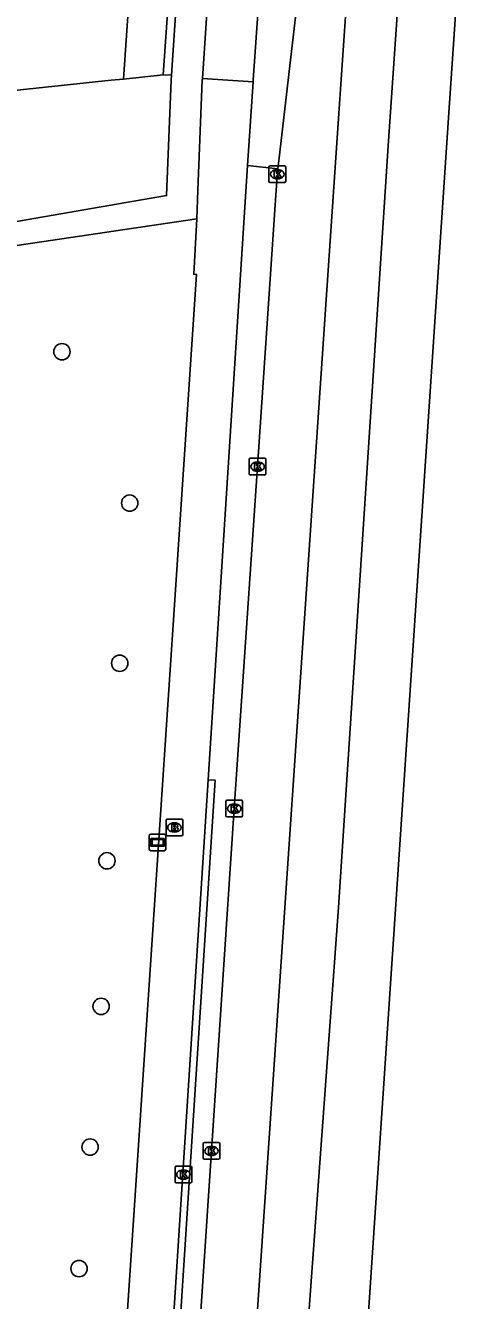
# Model space of a CAD drawing. Extents: x 161084 to 161928, y 385355 to 386522.
# Drawn here: x 161845.6 to 161871.5, y 385677 to 385753.3 of the extents above; entities that cross this region are included whole.
import ezdxf

# ---------------------------------------------------------------- set-up
doc = ezdxf.new("R2010")
doc.units = 0
for name, color, linetype in [('IMGEO_Berm_groen', 7, 'Continuous'), ('IMGEO_Boom', 7, 'Continuous'), ('IMGEO_Brandkraan', 7, 'Continuous'), ('IMGEO_Fietspad_gesloten', 7, 'Continuous'), ('IMGEO_Fietspad_open', 7, 'Continuous'), ('IMGEO_Kolk', 7, 'Continuous'), ('IMGEO_Muur', 7, 'Continuous'), ('IMGEO_Rijbaan_regionaal_gesloten', 7, 'Continuous'), ('IMGEO_Verkeerseiland_open', 7, 'Continuous'), ('IMGEO_Verklikker', 7, 'Continuous'), ('IMGEO_Voetpad_open', 7, 'Continuous')]:
    doc.layers.add(name, color=color, linetype=linetype)

msp = doc.modelspace()

# ---------------------------------------------------------------- linework, layer by layer
at = {"layer": 'IMGEO_Berm_groen'}
for points in [[(161851.492, 385750.077), (161851.893, 385755.894)], [(161851.492, 385750.077), (161850.764, 385750), (161802.815, 385744.897)], [(161853.875, 385750.328), (161851.492, 385750.077)]]:
    msp.add_lwpolyline(points, dxfattribs=at)
at = {"layer": 'IMGEO_Boom'}
for centre in [(161847.811, 385733.756), (161851.864, 385724.695), (161851.27, 385715.114), (161850.504, 385703.289), (161850.154, 385694.576), (161849.497, 385686.158), (161848.836, 385678.886)]:
    msp.add_circle(centre, 0.489, dxfattribs=at)
at = {"layer": 'IMGEO_Brandkraan'}
for p, q in [((161854.042, 385704.859), (161854.042, 385705.711)), ((161854.117, 385705.785), (161854.969, 385705.785)), ((161855.043, 385705.711), (161855.043, 385704.859)), ((161854.553, 385705.005), (161854.528, 385705.005)), ((161854.53, 385705.565), (161854.555, 385705.565)), ((161854.969, 385704.785), (161854.117, 385704.785))]:
    msp.add_line(p, q, dxfattribs=at)
for points in [[(161854.042, 385704.859), (161854.042, 385705.711)], [(161854.117, 385705.785), (161854.969, 385705.785)], [(161855.043, 385705.711), (161855.043, 385704.859)], [(161854.39, 385705.485), (161854.39, 385705.085), (161854.603, 385705.085)], [(161854.621, 385705.485), (161854.39, 385705.485)], [(161854.569, 385705.404), (161854.515, 385705.404), (161854.515, 385705.328)], [(161854.515, 385705.328), (161854.568, 385705.328)], [(161854.577, 385705.252), (161854.515, 385705.252), (161854.515, 385705.171)], [(161854.515, 385705.171), (161854.577, 385705.171)], [(161854.969, 385704.785), (161854.117, 385704.785)]]:
    msp.add_lwpolyline(points, dxfattribs=at)
for centre, radius, start, end in [((161854.119, 385705.709), 0.0765, 91.55205, 178.44795), ((161854.119, 385705.709), 0.0765, 91.55205, 178.44795), ((161854.967, 385705.709), 0.0765, 1.55205, 88.44795), ((161854.967, 385705.709), 0.0765, 1.55205, 88.44795), ((161854.119, 385704.861), 0.0765, 181.55205, 268.44795), ((161854.119, 385704.861), 0.0765, 181.55205, 268.44795), ((161854.57, 385705.366), 0.0379, 267.82845, 90.93552), ((161854.578, 385705.211), 0.0404, 269.87594, 90.50774), ((161854.609, 385705.336), 0.251, 268.66757, 293.53466), ((161854.625, 385705.34), 0.145, 59.4692, 91.53667), ((161854.65, 385705.387), 0.0922, 285.51372, 58.15012), ((161854.655, 385705.195), 0.105, 301.31148, 78.98903), ((161854.967, 385704.861), 0.0765, 271.55205, 358.44795), ((161854.967, 385704.861), 0.0765, 271.55205, 358.44795)]:
    msp.add_arc(centre, radius, start, end, dxfattribs=at)
for centre, major_axis, ratio, start_param, end_param in [((161854.529, 385705.285), (-0.387, 0.002), 0.722429, 4.712389, 7.853982), ((161854.554, 385705.285), (-0.39, 0.002), 0.717154, 1.570796, 4.712389)]:
    msp.add_ellipse(centre, major_axis=major_axis, ratio=ratio, start_param=start_param, end_param=end_param, dxfattribs=at)
at = {"layer": 'IMGEO_Fietspad_gesloten'}
for points in [[(161856.218, 385750.107), (161856.665, 385756.759), (161856.813, 385758.947), (161857.213, 385764.901), (161857.248, 385765.417), (161857.683, 385771.892), (161858.255, 385778.923)], [(161859.249, 385749.903), (161859.255, 385750), (161859.713, 385756.545), (161859.867, 385758.743), (161860.284, 385764.687), (161860.32, 385765.205), (161860.702, 385770.917)], [(161856.218, 385750.107), (161859.249, 385749.903)]]:
    msp.add_lwpolyline(points, dxfattribs=at)
at = {"layer": 'IMGEO_Fietspad_open'}
for points in [[(161855.888, 385741.703), (161855.939, 385743.432), (161856.211, 385750), (161856.218, 385750.107)], [(161858.927, 385744.902), (161859.249, 385749.903)], [(161856.558, 385708.135), (161858.927, 385744.902)], [(161855.888, 385741.703), (161855.703, 385738.388), (161855.872, 385738.381), (161851.422, 385671.614)]]:
    msp.add_lwpolyline(points, dxfattribs=at)
at = {"layer": 'IMGEO_Kolk'}
for p, q in [((161860.203, 385743.955), (161860.203, 385744.807)), ((161860.278, 385744.881), (161861.13, 385744.881)), ((161860.691, 385744.661), (161860.716, 385744.661)), ((161861.204, 385744.807), (161861.204, 385743.955)), ((161861.13, 385743.881), (161860.278, 385743.881)), ((161860.714, 385744.101), (161860.689, 385744.101)), ((161859.019, 385726.453), (161859.019, 385727.305)), ((161859.094, 385727.379), (161859.946, 385727.379)), ((161859.507, 385727.159), (161859.532, 385727.159)), ((161860.02, 385727.305), (161860.02, 385726.453)), ((161859.946, 385726.379), (161859.094, 385726.379)), ((161859.53, 385726.599), (161859.505, 385726.599)), ((161857.625, 385705.986), (161857.625, 385706.838)), ((161857.7, 385706.912), (161858.552, 385706.912)), ((161858.113, 385706.692), (161858.138, 385706.692)), ((161858.626, 385706.838), (161858.626, 385705.986)), ((161858.552, 385705.912), (161857.7, 385705.912)), ((161858.136, 385706.132), (161858.111, 385706.132)), ((161856.262, 385685.502), (161856.262, 385686.354)), ((161856.337, 385686.428), (161857.189, 385686.428)), ((161856.75, 385686.208), (161856.775, 385686.208)), ((161857.263, 385686.354), (161857.263, 385685.502)), ((161854.653, 385685.012), (161855.505, 385685.012)), ((161857.189, 385685.428), (161856.337, 385685.428)), ((161856.773, 385685.648), (161856.748, 385685.648)), ((161854.578, 385684.086), (161854.578, 385684.938)), ((161855.089, 385684.232), (161855.064, 385684.232)), ((161855.066, 385684.792), (161855.091, 385684.792)), ((161855.579, 385684.938), (161855.579, 385684.086)), ((161855.505, 385684.012), (161854.653, 385684.012))]:
    msp.add_line(p, q, dxfattribs=at)
for points in [[(161860.203, 385743.955), (161860.203, 385744.807)], [(161860.278, 385744.881), (161861.13, 385744.881)], [(161860.524, 385744.581), (161860.647, 385744.581), (161860.647, 385744.43), (161860.777, 385744.581), (161860.941, 385744.581), (161860.795, 385744.43), (161860.948, 385744.181), (161860.796, 385744.181), (161860.711, 385744.345), (161860.647, 385744.278), (161860.647, 385744.181), (161860.524, 385744.181), (161860.524, 385744.581)], [(161861.204, 385744.807), (161861.204, 385743.955)], [(161861.13, 385743.881), (161860.278, 385743.881)], [(161859.019, 385726.453), (161859.019, 385727.305)], [(161859.094, 385727.379), (161859.946, 385727.379)], [(161859.34, 385727.079), (161859.463, 385727.079), (161859.463, 385726.928), (161859.593, 385727.079), (161859.757, 385727.079), (161859.611, 385726.928), (161859.764, 385726.679), (161859.612, 385726.679), (161859.527, 385726.843), (161859.463, 385726.776), (161859.463, 385726.679), (161859.34, 385726.679), (161859.34, 385727.079)], [(161860.02, 385727.305), (161860.02, 385726.453)], [(161859.946, 385726.379), (161859.094, 385726.379)], [(161857.625, 385705.986), (161857.625, 385706.838)], [(161857.7, 385706.912), (161858.552, 385706.912)], [(161857.946, 385706.612), (161858.069, 385706.612), (161858.069, 385706.461), (161858.199, 385706.612), (161858.363, 385706.612), (161858.217, 385706.461), (161858.37, 385706.212), (161858.218, 385706.212), (161858.133, 385706.376), (161858.069, 385706.309), (161858.069, 385706.212), (161857.946, 385706.212), (161857.946, 385706.612)], [(161858.626, 385706.838), (161858.626, 385705.986)], [(161858.552, 385705.912), (161857.7, 385705.912)], [(161856.262, 385685.502), (161856.262, 385686.354)], [(161856.337, 385686.428), (161857.189, 385686.428)], [(161856.583, 385686.128), (161856.706, 385686.128), (161856.706, 385685.977), (161856.836, 385686.128), (161857, 385686.128), (161856.854, 385685.977), (161857.007, 385685.728), (161856.855, 385685.728), (161856.77, 385685.892), (161856.706, 385685.825), (161856.706, 385685.728), (161856.583, 385685.728), (161856.583, 385686.128)], [(161857.263, 385686.354), (161857.263, 385685.502)], [(161854.653, 385685.012), (161855.505, 385685.012)], [(161857.189, 385685.428), (161856.337, 385685.428)], [(161854.578, 385684.086), (161854.578, 385684.938)], [(161854.899, 385684.712), (161855.022, 385684.712), (161855.022, 385684.561), (161855.152, 385684.712), (161855.316, 385684.712), (161855.17, 385684.561), (161855.323, 385684.312), (161855.171, 385684.312), (161855.086, 385684.476), (161855.022, 385684.409), (161855.022, 385684.312), (161854.899, 385684.312), (161854.899, 385684.712)], [(161855.579, 385684.938), (161855.579, 385684.086)], [(161855.505, 385684.012), (161854.653, 385684.012)]]:
    msp.add_lwpolyline(points, dxfattribs=at)
for centre, start, end in [((161860.28, 385744.805), 91.55205, 178.44795), ((161860.28, 385744.805), 91.55205, 178.44795), ((161861.128, 385744.805), 1.55205, 88.44795), ((161861.128, 385744.805), 1.55205, 88.44795), ((161860.28, 385743.957), 181.55205, 268.44795), ((161860.28, 385743.957), 181.55205, 268.44795), ((161861.128, 385743.957), 271.55205, 358.44795), ((161861.128, 385743.957), 271.55205, 358.44795), ((161859.096, 385727.303), 91.55205, 178.44795), ((161859.096, 385727.303), 91.55205, 178.44795), ((161859.944, 385727.303), 1.55205, 88.44795), ((161859.944, 385727.303), 1.55205, 88.44795), ((161859.096, 385726.455), 181.55205, 268.44795), ((161859.096, 385726.455), 181.55205, 268.44795), ((161859.944, 385726.455), 271.55205, 358.44795), ((161859.944, 385726.455), 271.55205, 358.44795), ((161857.702, 385706.836), 91.55205, 178.44795), ((161857.702, 385706.836), 91.55205, 178.44795), ((161858.55, 385706.836), 1.55205, 88.44795), ((161858.55, 385706.836), 1.55205, 88.44795), ((161857.702, 385705.988), 181.55205, 268.44795), ((161857.702, 385705.988), 181.55205, 268.44795), ((161858.55, 385705.988), 271.55205, 358.44795), ((161858.55, 385705.988), 271.55205, 358.44795), ((161856.339, 385686.352), 91.55205, 178.44795), ((161856.339, 385686.352), 91.55205, 178.44795), ((161857.187, 385686.352), 1.55205, 88.44795), ((161857.187, 385686.352), 1.55205, 88.44795), ((161854.655, 385684.936), 91.55205, 178.44795), ((161854.655, 385684.936), 91.55205, 178.44795), ((161855.503, 385684.936), 1.55205, 88.44795), ((161855.503, 385684.936), 1.55205, 88.44795), ((161856.339, 385685.504), 181.55205, 268.44795), ((161856.339, 385685.504), 181.55205, 268.44795), ((161857.187, 385685.504), 271.55205, 358.44795), ((161857.187, 385685.504), 271.55205, 358.44795), ((161854.655, 385684.088), 181.55205, 268.44795), ((161854.655, 385684.088), 181.55205, 268.44795), ((161855.503, 385684.088), 271.55205, 358.44795), ((161855.503, 385684.088), 271.55205, 358.44795)]:
    msp.add_arc(centre, 0.0765, start, end, dxfattribs=at)
for centre, major_axis, ratio, start_param, end_param in [((161860.69, 385744.381), (-0.387, 0.002), 0.722429, 4.712389, 7.853982), ((161860.715, 385744.381), (-0.39, 0.002), 0.717154, 1.570796, 4.712389), ((161859.506, 385726.879), (-0.387, 0.002), 0.722429, 4.712389, 7.853982), ((161859.531, 385726.879), (-0.39, 0.002), 0.717154, 1.570796, 4.712389), ((161858.112, 385706.412), (-0.387, 0.002), 0.722429, 4.712389, 7.853982), ((161858.137, 385706.412), (-0.39, 0.002), 0.717154, 1.570796, 4.712389), ((161856.749, 385685.928), (-0.387, 0.002), 0.722429, 4.712389, 7.853982), ((161856.774, 385685.928), (-0.39, 0.002), 0.717154, 1.570796, 4.712389), ((161855.065, 385684.512), (-0.387, 0.002), 0.722429, 4.712389, 7.853982), ((161855.09, 385684.512), (-0.39, 0.002), 0.717154, 1.570796, 4.712389)]:
    msp.add_ellipse(centre, major_axis=major_axis, ratio=ratio, start_param=start_param, end_param=end_param, dxfattribs=at)
at = {"layer": 'IMGEO_Muur'}
for points in [[(161855.826, 385772.025), (161855.39, 385765.545), (161855.355, 385765.031), (161854.954, 385759.067), (161854.808, 385756.89), (161854.365, 385750.3)], [(161854.247, 385755.743), (161853.875, 385750.328)], [(161854.365, 385750.3), (161853.875, 385750.328)], [(161853.097, 385647.902), (161856.977, 385708.108), (161856.558, 385708.135)], [(161856.558, 385708.135), (161854.101, 385670.009)], [(161856.558, 385708.135), (161856.977, 385708.108)]]:
    msp.add_lwpolyline(points, dxfattribs=at)
at = {"layer": 'IMGEO_Rijbaan_regionaal_gesloten'}
for points in [[(161864.938, 385756.177), (161864.383, 385748.018), (161857.561, 385647.676)], [(161868.016, 385755.95), (161867.343, 385746.083), (161864.362, 385700.5), (161860.496, 385647.553)], [(161862.084, 385756.378), (161861.351, 385750), (161860.818, 385745.364), (161860.741, 385744.693)], [(161871.493, 385755.718), (161870.979, 385748.052), (161864.225, 385647.376)], [(161860.741, 385744.693), (161860.643, 385743.42), (161859.521, 385726.879), (161858.127, 385706.412), (161856.765, 385685.929), (161854.228, 385647.835)]]:
    msp.add_lwpolyline(points, dxfattribs=at)
at = {"layer": 'IMGEO_Verkeerseiland_open'}
msp.add_lwpolyline([(161858.927, 385744.902), (161860.741, 385744.693)], dxfattribs=at)
at = {"layer": 'IMGEO_Verklikker'}
for p, q in [((161853.138, 385704.893), (161853.928, 385704.893)), ((161853.928, 385704.893), (161853.138, 385704.893)), ((161853.038, 385703.993), (161853.038, 385704.793)), ((161853.038, 385704.793), (161853.038, 385703.993)), ((161854.028, 385704.793), (161854.028, 385703.993)), ((161854.028, 385703.993), (161854.028, 385704.793)), ((161853.928, 385703.893), (161853.138, 385703.893)), ((161853.138, 385703.893), (161853.928, 385703.893))]:
    msp.add_line(p, q, dxfattribs=at)
for points in [[(161853.139, 385704.625), (161853.927, 385704.625), (161853.927, 385704.161), (161853.139, 385704.161), (161853.139, 385704.625)], [(161853.204, 385704.56), (161853.204, 385704.226), (161853.862, 385704.226), (161853.862, 385704.56), (161853.204, 385704.56)]]:
    msp.add_lwpolyline(points, dxfattribs=at)
for centre, start, end in [((161853.138, 385704.793), 90, 180), ((161853.138, 385704.793), 90, 180), ((161853.928, 385704.793), 0, 90), ((161853.928, 385704.793), 360, 90), ((161853.138, 385703.993), 180, 270), ((161853.138, 385703.993), 180, 270), ((161853.928, 385703.993), 270, 0), ((161853.928, 385703.993), 270, 0)]:
    msp.add_arc(centre, 0.1, start, end, dxfattribs=at)
at = {"layer": 'IMGEO_Voetpad_open'}
for points in [[(161854.365, 385750.3), (161854.351, 385750), (161854.075, 385743.104), (161840.813, 385740.802), (161840.018, 385734.647)], [(161841.555, 385734.545), (161842.26, 385739.686), (161855.888, 385741.703)]]:
    msp.add_lwpolyline(points, dxfattribs=at)

doc.saveas('drawing.dxf')
